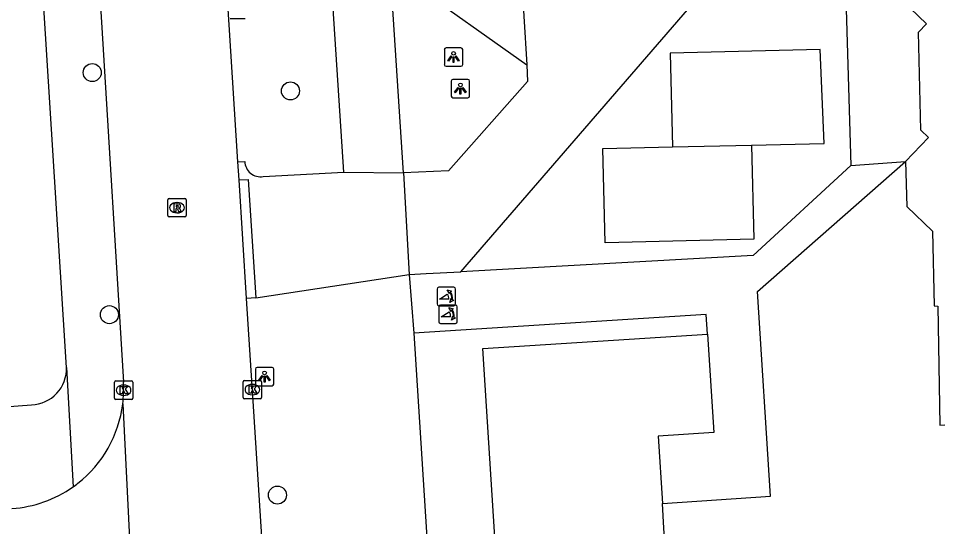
# Model space of a CAD drawing. Extents: x 159689 to 160786, y 387323 to 388339.
# Drawn here: x 160354.6 to 160404.8, y 387838.7 to 387866.3 of the extents above; entities that cross this region are included whole.
import ezdxf

# ---------------------------------------------------------------- set-up
doc = ezdxf.new("R2010")
doc.units = 0
for name, color, linetype in [('IMGEO_Boom', 7, 'Continuous'), ('IMGEO_Kolk', 7, 'Continuous'), ('IMGEO_Lichtpunt', 7, 'Continuous'), ('IMGEO_Pand', 7, 'Continuous'), ('IMGEO_Parkeervlak_open', 7, 'Continuous'), ('IMGEO_Poller', 7, 'Continuous'), ('IMGEO_Rijbaan_lokaal_open', 7, 'Continuous'), ('IMGEO_Rioolput', 7, 'Continuous'), ('IMGEO_Voetpad_open', 7, 'Continuous')]:
    doc.layers.add(name, color=color, linetype=linetype)

msp = doc.modelspace()

# ---------------------------------------------------------------- linework, layer by layer
at = {"layer": 'IMGEO_Boom'}
for centre in [(160358.588, 387863.321), (160369.343, 387862.329), (160359.517, 387850.194), (160368.634, 387840.414)]:
    msp.add_circle(centre, 0.489, dxfattribs=at)
at = {"layer": 'IMGEO_Kolk'}
for p, q in [((160359.861, 387846.6), (160360.713, 387846.6)), ((160366.851, 387846.633), (160367.703, 387846.633)), ((160359.786, 387845.674), (160359.786, 387846.526)), ((160360.274, 387846.38), (160360.299, 387846.38)), ((160360.787, 387846.526), (160360.787, 387845.674)), ((160366.776, 387845.707), (160366.776, 387846.559)), ((160367.264, 387846.413), (160367.289, 387846.413)), ((160367.777, 387846.559), (160367.777, 387845.707)), ((160360.713, 387845.6), (160359.861, 387845.6)), ((160360.297, 387845.82), (160360.272, 387845.82)), ((160367.703, 387845.633), (160366.851, 387845.633)), ((160367.287, 387845.853), (160367.262, 387845.853))]:
    msp.add_line(p, q, dxfattribs=at)
for points in [[(160359.861, 387846.6), (160360.713, 387846.6)], [(160366.851, 387846.633), (160367.703, 387846.633)], [(160359.786, 387845.674), (160359.786, 387846.526)], [(160360.107, 387846.3), (160360.23, 387846.3), (160360.23, 387846.149), (160360.36, 387846.3), (160360.524, 387846.3), (160360.378, 387846.149), (160360.531, 387845.9), (160360.379, 387845.9), (160360.294, 387846.064), (160360.23, 387845.997), (160360.23, 387845.9), (160360.107, 387845.9), (160360.107, 387846.3)], [(160360.787, 387846.526), (160360.787, 387845.674)], [(160366.776, 387845.707), (160366.776, 387846.559)], [(160367.097, 387846.333), (160367.22, 387846.333), (160367.22, 387846.182), (160367.35, 387846.333), (160367.514, 387846.333), (160367.368, 387846.182), (160367.521, 387845.933), (160367.369, 387845.933), (160367.284, 387846.097), (160367.22, 387846.03), (160367.22, 387845.933), (160367.097, 387845.933), (160367.097, 387846.333)], [(160367.777, 387846.559), (160367.777, 387845.707)], [(160360.713, 387845.6), (160359.861, 387845.6)], [(160367.703, 387845.633), (160366.851, 387845.633)]]:
    msp.add_lwpolyline(points, dxfattribs=at)
for centre, start, end in [((160359.863, 387846.524), 91.552, 178.448), ((160359.863, 387846.524), 91.552, 178.448), ((160360.711, 387846.524), 1.552, 88.448), ((160360.711, 387846.524), 1.552, 88.448), ((160366.853, 387846.557), 91.552, 178.448), ((160366.853, 387846.557), 91.552, 178.448), ((160367.701, 387846.557), 1.552, 88.448), ((160367.701, 387846.557), 1.552, 88.448), ((160359.863, 387845.676), 181.552, 268.448), ((160359.863, 387845.676), 181.552, 268.448), ((160360.711, 387845.676), 271.552, 358.448), ((160360.711, 387845.676), 271.552, 358.448), ((160366.853, 387845.709), 181.552, 268.448), ((160366.853, 387845.709), 181.552, 268.448), ((160367.701, 387845.709), 271.552, 358.448), ((160367.701, 387845.709), 271.552, 358.448)]:
    msp.add_arc(centre, 0.0765, start, end, dxfattribs=at)
for centre, major_axis, ratio, start_param, end_param in [((160360.273, 387846.1), (-0.387, 0.002), 0.722429, 4.712389, 7.853982), ((160360.298, 387846.1), (-0.39, 0.002), 0.717154, 1.570796, 4.712389), ((160367.263, 387846.133), (-0.387, 0.002), 0.722429, 4.712389, 7.853982), ((160367.288, 387846.133), (-0.39, 0.002), 0.717154, 1.570796, 4.712389)]:
    msp.add_ellipse(centre, major_axis=major_axis, ratio=ratio, start_param=start_param, end_param=end_param, dxfattribs=at)
at = {"layer": 'IMGEO_Lichtpunt'}
for p, q in [((160366.067, 387866.252), (160366.875, 387866.252)), ((160366.067, 387866.252), (160366.875, 387866.252)), ((160378.593, 387864.66), (160377.785, 387864.66)), ((160378.593, 387864.66), (160377.785, 387864.66)), ((160377.691, 387864.565), (160377.691, 387863.758)), ((160377.691, 387864.565), (160377.691, 387863.758)), ((160378.687, 387863.758), (160378.687, 387864.565)), ((160378.687, 387863.758), (160378.687, 387864.565)), ((160377.785, 387863.664), (160378.593, 387863.664)), ((160377.785, 387863.664), (160378.593, 387863.664)), ((160378.062, 387862.853), (160378.062, 387862.046)), ((160378.062, 387862.853), (160378.062, 387862.046)), ((160378.964, 387862.948), (160378.156, 387862.948)), ((160378.964, 387862.948), (160378.156, 387862.948)), ((160379.058, 387862.046), (160379.058, 387862.853)), ((160379.058, 387862.046), (160379.058, 387862.853)), ((160378.156, 387861.952), (160378.964, 387861.952)), ((160378.156, 387861.952), (160378.964, 387861.952)), ((160367.438, 387847.241), (160367.438, 387846.434)), ((160367.438, 387847.241), (160367.438, 387846.434)), ((160368.34, 387847.336), (160367.532, 387847.336)), ((160368.34, 387847.336), (160367.532, 387847.336)), ((160368.434, 387846.434), (160368.434, 387847.241)), ((160368.434, 387846.434), (160368.434, 387847.241)), ((160367.532, 387846.34), (160368.34, 387846.34)), ((160367.532, 387846.34), (160368.34, 387846.34))]:
    msp.add_line(p, q, dxfattribs=at)
for points in [[(160378.065, 387864.229), (160378.104, 387864.201), (160377.916, 387863.939), (160377.878, 387863.966), (160378.065, 387864.229)], [(160378.167, 387864.181), (160378.214, 387864.181), (160378.214, 387863.859), (160378.167, 387863.859), (160378.167, 387864.181)], [(160378.277, 387864.201), (160378.315, 387864.228), (160378.502, 387863.966), (160378.463, 387863.938), (160378.277, 387864.201)], [(160378.436, 387862.517), (160378.475, 387862.489), (160378.287, 387862.227), (160378.249, 387862.254), (160378.436, 387862.517)], [(160378.538, 387862.469), (160378.585, 387862.469), (160378.585, 387862.147), (160378.538, 387862.147), (160378.538, 387862.469)], [(160378.648, 387862.489), (160378.686, 387862.516), (160378.873, 387862.254), (160378.834, 387862.226), (160378.648, 387862.489)], [(160367.812, 387846.905), (160367.851, 387846.877), (160367.663, 387846.615), (160367.625, 387846.642), (160367.812, 387846.905)], [(160367.914, 387846.857), (160367.961, 387846.857), (160367.961, 387846.535), (160367.914, 387846.535), (160367.914, 387846.857)], [(160368.024, 387846.877), (160368.062, 387846.904), (160368.249, 387846.642), (160368.21, 387846.614), (160368.024, 387846.877)]]:
    msp.add_lwpolyline(points, dxfattribs=at)
for centre in [(160378.19, 387864.363), (160378.561, 387862.651), (160367.937, 387847.039)]:
    msp.add_circle(centre, 0.0994, dxfattribs=at)
for centre, start, end in [((160377.785, 387864.565), 90, 180), ((160377.785, 387864.565), 90, 180), ((160378.593, 387864.565), 0, 90), ((160378.593, 387864.565), 0, 90), ((160377.785, 387863.758), 180, 270), ((160377.785, 387863.758), 180, 270), ((160378.593, 387863.758), 270, 0), ((160378.593, 387863.758), 270, 360), ((160378.156, 387862.853), 90, 180), ((160378.156, 387862.853), 90, 180), ((160378.964, 387862.853), 0, 90), ((160378.964, 387862.853), 0, 90), ((160378.156, 387862.046), 180, 270), ((160378.156, 387862.046), 180, 270), ((160378.964, 387862.046), 270, 0), ((160378.964, 387862.046), 270, 360), ((160367.532, 387847.241), 90, 180), ((160367.532, 387847.241), 90, 180), ((160368.34, 387847.241), 0, 90), ((160368.34, 387847.241), 0, 90), ((160367.532, 387846.434), 180, 270), ((160367.532, 387846.434), 180, 270), ((160368.34, 387846.434), 270, 0), ((160368.34, 387846.434), 270, 360)]:
    msp.add_arc(centre, 0.0946, start, end, dxfattribs=at)
at = {"layer": 'IMGEO_Pand'}
for points in [[(160402.718, 387858.501), (160403.956, 387859.797), (160403.54, 387860.195), (160403.419, 387865.52), (160403.845, 387865.965), (160402.96, 387866.811), (160403.862, 387867.755), (160403.261, 387868.329), (160403.436, 387868.435), (160403.317, 387873.649), (160403.688, 387874.036), (160402.746, 387874.935), (160403.66, 387875.891), (160403.236, 387876.296), (160403.113, 387881.752), (160403.481, 387882.138), (160400.535, 387884.761), (160400.026, 387889.555), (160400.8, 387890.658), (160400.513, 387893.363), (160399.276, 387894.544)], [(160394.354, 387859.388), (160398.296, 387859.481), (160398.075, 387864.569), (160389.951, 387864.376), (160390.072, 387859.286)], [(160394.354, 387859.388), (160394.476, 387854.28), (160386.411, 387854.088), (160386.289, 387859.196), (160390.072, 387859.286)], [(160390.072, 387859.286), (160394.354, 387859.388)], [(160402.718, 387858.501), (160402.78, 387856.054), (160404.18, 387854.73), (160404.271, 387850.677), (160404.469, 387850.649), (160404.584, 387844.197), (160404.852, 387844.214)], [(160431.313, 387803.751), (160431.102, 387803.737), (160431.285, 387800.785), (160385.845, 387797.887), (160385.372, 387805.079), (160382.547, 387804.9), (160379.786, 387848.356), (160391.965, 387849.14)], [(160391.965, 387849.14), (160392.307, 387843.806), (160389.286, 387843.612), (160389.521, 387839.95)], [(160434.809, 387813.324), (160434.489, 387818.314), (160434.258, 387821.905), (160416.171, 387820.746), (160416.915, 387809.14), (160397.941, 387807.924), (160397.718, 387808.61), (160397.436, 387809.273), (160397.097, 387809.909), (160396.703, 387810.513), (160396.257, 387811.079), (160395.763, 387811.605), (160395.225, 387812.084), (160394.646, 387812.514), (160394.159, 387811.927), (160391.328, 387811.745), (160389.606, 387838.623), (160389.521, 387839.95)]]:
    msp.add_lwpolyline(points, dxfattribs=at)
at = {"layer": 'IMGEO_Parkeervlak_open'}
msp.add_lwpolyline([(160381.36, 387876.96), (160376.893, 387880.212), (160375.341, 387878.144), (160376.98, 387876.896), (160375.49, 387874.786), (160377.114, 387873.624), (160375.608, 387871.561), (160377.278, 387870.338), (160375.775, 387868.284), (160382.164, 387863.737)], dxfattribs=at)
at = {"layer": 'IMGEO_Poller'}
for p, q in [((160378.203, 387851.678), (160377.395, 387851.678)), ((160378.203, 387851.678), (160377.395, 387851.678)), ((160377.301, 387851.583), (160377.301, 387850.776)), ((160377.301, 387851.583), (160377.301, 387850.776)), ((160378.297, 387850.776), (160378.297, 387851.583)), ((160378.297, 387850.776), (160378.297, 387851.583)), ((160377.392, 387850.62), (160377.392, 387849.813)), ((160377.392, 387850.62), (160377.392, 387849.813)), ((160377.395, 387850.681), (160378.203, 387850.681)), ((160377.395, 387850.681), (160378.203, 387850.681)), ((160378.294, 387850.715), (160377.486, 387850.715)), ((160378.294, 387850.715), (160377.486, 387850.715)), ((160378.388, 387849.813), (160378.388, 387850.62)), ((160378.388, 387849.813), (160378.388, 387850.62)), ((160377.486, 387849.718), (160378.294, 387849.718)), ((160377.486, 387849.718), (160378.294, 387849.718))]:
    msp.add_line(p, q, dxfattribs=at)
for points in [[(160377.936, 387851.034), (160377.423, 387851.034), (160377.853, 387851.309)], [(160377.98, 387851.407), (160377.968, 387851.334), (160377.843, 387851.539)], [(160377.843, 387851.539), (160378.074, 387851.473), (160378.003, 387851.441)], [(160377.996, 387850.862), (160378.062, 387851.093), (160378.092, 387851.025)], [(160378.128, 387850.998), (160378.2, 387850.987), (160377.996, 387850.862)], [(160378.027, 387850.071), (160377.514, 387850.071), (160377.944, 387850.346)], [(160378.071, 387850.444), (160378.059, 387850.371), (160377.934, 387850.576)], [(160377.934, 387850.576), (160378.165, 387850.51), (160378.094, 387850.478)], [(160378.087, 387849.899), (160378.153, 387850.13), (160378.183, 387850.062)], [(160378.219, 387850.035), (160378.291, 387850.024), (160378.087, 387849.899)]]:
    msp.add_lwpolyline(points, dxfattribs=at)
for centre, radius, start, end in [((160377.395, 387851.583), 0.0946, 90, 180), ((160377.395, 387851.583), 0.0946, 90, 180), ((160378.203, 387851.583), 0.0946, 0, 90), ((160378.203, 387851.583), 0.0946, 0, 90), ((160377.608, 387851.084), 0.332, 351.3247, 42.4854), ((160377.622, 387851.094), 0.476, 351.7527, 41.1691), ((160377.622, 387851.094), 0.516, 349.3569, 42.2912), ((160377.395, 387850.776), 0.0946, 180, 270), ((160377.395, 387850.776), 0.0946, 180, 270), ((160377.486, 387850.62), 0.0946, 90, 180), ((160377.486, 387850.62), 0.0946, 90, 180), ((160378.203, 387850.776), 0.0946, 270, 0), ((160378.203, 387850.776), 0.0946, 270, 0), ((160378.294, 387850.62), 0.0946, 0, 90), ((160378.294, 387850.62), 0.0946, 0, 90), ((160377.699, 387850.121), 0.332, 351.3247, 42.4854), ((160377.713, 387850.131), 0.476, 351.7527, 41.1691), ((160377.713, 387850.131), 0.516, 349.3569, 42.2912), ((160377.486, 387849.813), 0.0946, 180, 270), ((160377.486, 387849.813), 0.0946, 180, 270), ((160378.294, 387849.813), 0.0946, 270, 0), ((160378.294, 387849.813), 0.0946, 270, 0)]:
    msp.add_arc(centre, radius, start, end, dxfattribs=at)
at = {"layer": 'IMGEO_Rijbaan_lokaal_open'}
for points in [[(160366.492, 387858.487), (160364.043, 387897.063), (160363.415, 387906.907)], [(160357.723, 387887.567), (160359.077, 387866.346), (160360.276, 387846.532)], [(160378.593, 387852.523), (160400.162, 387877.453), (160400.097, 387871.022), (160399.393, 387870.419), (160399.741, 387858.274)], [(160381.36, 387876.96), (160382.164, 387863.737)], [(160382.164, 387863.737), (160382.202, 387862.843), (160377.908, 387857.996), (160375.477, 387857.878)], [(160366.555, 387857.5), (160366.492, 387858.487)], [(160399.741, 387858.274), (160402.718, 387858.501)], [(160375.477, 387857.878), (160375.778, 387852.378)], [(160366.963, 387851.075), (160366.555, 387857.5)], [(160375.778, 387852.378), (160376.708, 387852.419), (160378.593, 387852.523)], [(160368.549, 387826.16), (160368.508, 387826.804), (160367.352, 387844.94), (160366.963, 387851.075)], [(160360.24, 387845.358), (160361.083, 387828.537)]]:
    msp.add_lwpolyline(points, dxfattribs=at)
for centre, radius, start, end in [((160353.892, 387846.14), 6.396, 352.9755, 3.5117), ((160353.823, 387846.14), 6.465, 308.0917, 353.0539), ((160353.823, 387846.13), 6.456, 273.6005, 305.1873), ((160353.066, 387847.163), 7.737, 305.3592, 307.8314)]:
    msp.add_arc(centre, radius, start, end, dxfattribs=at)
at = {"layer": 'IMGEO_Rioolput'}
for p, q in [((160362.685, 387855.569), (160362.685, 387856.421)), ((160362.76, 387856.495), (160363.612, 387856.495)), ((160363.173, 387856.275), (160363.198, 387856.275)), ((160363.686, 387856.421), (160363.686, 387855.569)), ((160363.196, 387855.715), (160363.171, 387855.715)), ((160363.612, 387855.495), (160362.76, 387855.495))]:
    msp.add_line(p, q, dxfattribs=at)
for points in [[(160362.685, 387855.569), (160362.685, 387856.421)], [(160362.76, 387856.495), (160363.612, 387856.495)], [(160363.274, 387856.193), (160363.022, 387856.195), (160363.022, 387855.795)], [(160363.686, 387856.421), (160363.686, 387855.569)], [(160363.022, 387855.795), (160363.146, 387855.795), (160363.146, 387855.957), (160363.157, 387855.957)], [(160363.2, 387856.114), (160363.146, 387856.114), (160363.146, 387856.033)], [(160363.146, 387856.033), (160363.198, 387856.033)], [(160363.204, 387855.928), (160363.275, 387855.795), (160363.415, 387855.795), (160363.35, 387855.921)], [(160363.612, 387855.495), (160362.76, 387855.495)]]:
    msp.add_lwpolyline(points, dxfattribs=at)
for centre, radius, start, end in [((160362.762, 387856.419), 0.0765, 91.552, 178.448), ((160362.762, 387856.419), 0.0765, 91.552, 178.448), ((160363.273, 387856.083), 0.109, 350.3612, 89.416), ((160363.61, 387856.419), 0.0765, 1.552, 88.448), ((160363.61, 387856.419), 0.0765, 1.552, 88.448), ((160363.156, 387855.904), 0.0533, 26.0293, 88.6989), ((160363.182, 387856.222), 0.19, 274.7715, 282.9687), ((160363.206, 387856.018), 0.0964, 77.0061, 93.1865), ((160363.22, 387856.075), 0.0378, 276.6634, 79.6772), ((160363.271, 387856.083), 0.112, 277.5842, 350.9817), ((160363.255, 387855.868), 0.108, 29.5134, 73.7905), ((160362.762, 387855.571), 0.0765, 181.552, 268.448), ((160362.762, 387855.571), 0.0765, 181.552, 268.448), ((160363.61, 387855.571), 0.0765, 271.552, 358.448), ((160363.61, 387855.571), 0.0765, 271.552, 358.448)]:
    msp.add_arc(centre, radius, start, end, dxfattribs=at)
for centre, major_axis, ratio, start_param, end_param in [((160363.172, 387855.995), (-0.387, 0.002), 0.722429, 4.712389, 7.853982), ((160363.197, 387855.995), (-0.39, 0.002), 0.717154, 1.570796, 4.712389)]:
    msp.add_ellipse(centre, major_axis=major_axis, ratio=ratio, start_param=start_param, end_param=end_param, dxfattribs=at)
at = {"layer": 'IMGEO_Voetpad_open'}
for points in [[(160372.246, 387857.922), (160368.61, 387913.667)], [(160357.189, 387847.335), (160354.761, 387885.832)], [(160375.477, 387857.878), (160373.775, 387883.941)], [(160366.492, 387858.487), (160366.866, 387858.497)], [(160399.741, 387858.274), (160394.454, 387853.402), (160378.593, 387852.523)], [(160389.521, 387839.95), (160395.384, 387840.353), (160394.688, 387851.452), (160402.718, 387858.501)], [(160367.858, 387857.686), (160372.246, 387857.922)], [(160372.246, 387857.922), (160375.477, 387857.878)], [(160366.555, 387857.5), (160367.054, 387857.529), (160367.462, 387851.104)], [(160367.462, 387851.104), (160375.778, 387852.378)], [(160375.778, 387852.378), (160376.036, 387849.196)], [(160367.462, 387851.104), (160366.963, 387851.075)], [(160391.965, 387849.14), (160391.896, 387850.211), (160376.036, 387849.196)], [(160376.036, 387849.196), (160380.058, 387786.16)], [(160357.189, 387847.335), (160357.543, 387840.853)], [(160349.955, 387844.904), (160355.294, 387845.313)]]:
    msp.add_lwpolyline(points, dxfattribs=at)
for centre, radius, start, end in [((160367.714, 387858.522), 0.848, 181.6609, 279.8043), ((160355.236, 387847.266), 1.954, 271.694, 2.02)]:
    msp.add_arc(centre, radius, start, end, dxfattribs=at)

doc.saveas('drawing.dxf')
